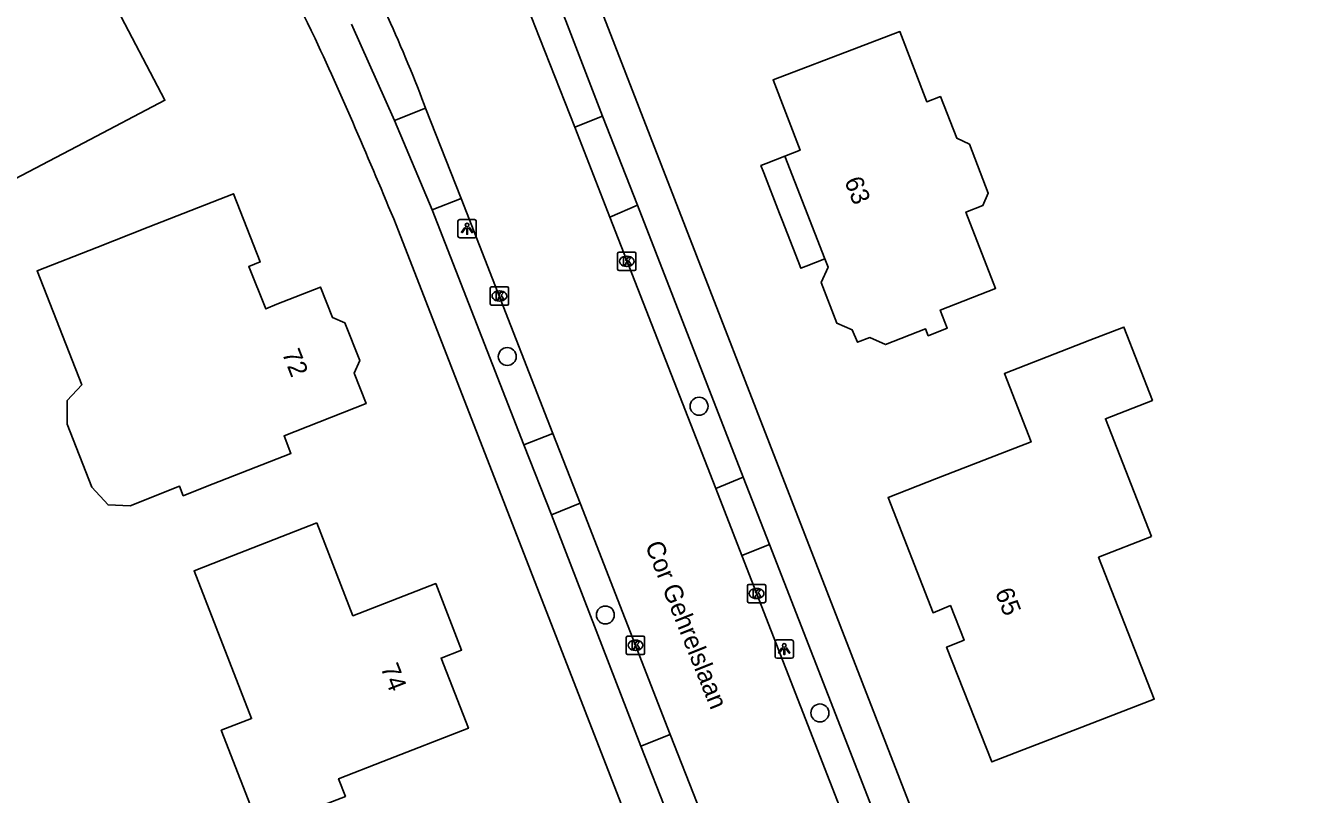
# Model space of a CAD drawing. Extents: x 157321 to 158827, y 386650 to 388532.
# Drawn here: x 158165 to 158235.2, y 387064.3 to 387106.3 of the extents above; entities that cross this region are included whole.
import ezdxf

# ---------------------------------------------------------------- set-up
doc = ezdxf.new("R2010")
doc.units = 0
for name, color, linetype in [('IMGEO_Boom', 7, 'Continuous'), ('IMGEO_Kolk', 7, 'Continuous'), ('IMGEO_Lichtpunt', 7, 'Continuous'), ('IMGEO_Openbare_ruimte_label', 7, 'Continuous'), ('IMGEO_Pand', 7, 'Continuous'), ('IMGEO_Pand_nummerreeks', 7, 'Continuous'), ('IMGEO_Pand_overbouw', 7, 'Continuous'), ('IMGEO_Rijbaan_lokaal_gesloten', 7, 'Continuous'), ('IMGEO_Voetpad_open', 7, 'Continuous')]:
    doc.layers.add(name, color=color, linetype=linetype)

msp = doc.modelspace()

# ---------------------------------------------------------------- linework, layer by layer
at = {"layer": 'IMGEO_Boom'}
for centre in [(158191.308, 387088.211), (158201.773, 387085.498), (158196.66, 387074.108), (158208.369, 387068.761)]:
    msp.add_circle(centre, 0.489, dxfattribs=at)
at = {"layer": 'IMGEO_Kolk'}
for p, q in [((158197.331, 387092.982), (158197.331, 387093.834)), ((158197.406, 387093.908), (158198.258, 387093.908)), ((158198.332, 387093.834), (158198.332, 387092.982)), ((158197.842, 387093.128), (158197.817, 387093.128)), ((158197.819, 387093.688), (158197.844, 387093.688)), ((158198.258, 387092.908), (158197.406, 387092.908)), ((158190.38, 387091.089), (158190.38, 387091.941)), ((158190.455, 387092.015), (158191.307, 387092.015)), ((158190.868, 387091.795), (158190.893, 387091.795)), ((158191.381, 387091.941), (158191.381, 387091.089)), ((158191.307, 387091.015), (158190.455, 387091.015)), ((158190.891, 387091.235), (158190.866, 387091.235)), ((158204.411, 387074.852), (158204.411, 387075.704)), ((158204.486, 387075.778), (158205.338, 387075.778)), ((158204.899, 387075.558), (158204.924, 387075.558)), ((158205.412, 387075.704), (158205.412, 387074.852)), ((158204.922, 387074.998), (158204.897, 387074.998)), ((158205.338, 387074.778), (158204.486, 387074.778)), ((158197.803, 387072.028), (158197.803, 387072.88)), ((158197.878, 387072.954), (158198.73, 387072.954)), ((158198.291, 387072.734), (158198.316, 387072.734)), ((158198.804, 387072.88), (158198.804, 387072.028)), ((158198.314, 387072.174), (158198.289, 387072.174)), ((158198.73, 387071.954), (158197.878, 387071.954))]:
    msp.add_line(p, q, dxfattribs=at)
for points in [[(158197.331, 387092.982), (158197.331, 387093.834)], [(158197.406, 387093.908), (158198.258, 387093.908)], [(158198.332, 387093.834), (158198.332, 387092.982)], [(158197.652, 387093.608), (158197.775, 387093.608), (158197.775, 387093.457), (158197.905, 387093.608), (158198.069, 387093.608), (158197.923, 387093.457), (158198.076, 387093.208), (158197.924, 387093.208), (158197.839, 387093.372), (158197.775, 387093.305), (158197.775, 387093.208), (158197.652, 387093.208), (158197.652, 387093.608)], [(158198.258, 387092.908), (158197.406, 387092.908)], [(158190.38, 387091.089), (158190.38, 387091.941)], [(158190.455, 387092.015), (158191.307, 387092.015)], [(158190.701, 387091.715), (158190.824, 387091.715), (158190.824, 387091.564), (158190.954, 387091.715), (158191.118, 387091.715), (158190.972, 387091.564), (158191.125, 387091.315), (158190.973, 387091.315), (158190.888, 387091.479), (158190.824, 387091.412), (158190.824, 387091.315), (158190.701, 387091.315), (158190.701, 387091.715)], [(158191.381, 387091.941), (158191.381, 387091.089)], [(158191.307, 387091.015), (158190.455, 387091.015)], [(158204.411, 387074.852), (158204.411, 387075.704)], [(158204.486, 387075.778), (158205.338, 387075.778)], [(158205.412, 387075.704), (158205.412, 387074.852)], [(158204.732, 387075.478), (158204.855, 387075.478), (158204.855, 387075.327), (158204.985, 387075.478), (158205.149, 387075.478), (158205.003, 387075.327), (158205.156, 387075.078), (158205.004, 387075.078), (158204.919, 387075.242), (158204.855, 387075.175), (158204.855, 387075.078), (158204.732, 387075.078), (158204.732, 387075.478)], [(158205.338, 387074.778), (158204.486, 387074.778)], [(158197.803, 387072.028), (158197.803, 387072.88)], [(158197.878, 387072.954), (158198.73, 387072.954)], [(158198.804, 387072.88), (158198.804, 387072.028)], [(158198.124, 387072.654), (158198.247, 387072.654), (158198.247, 387072.503), (158198.377, 387072.654), (158198.541, 387072.654), (158198.395, 387072.503), (158198.548, 387072.254), (158198.396, 387072.254), (158198.311, 387072.418), (158198.247, 387072.351), (158198.247, 387072.254), (158198.124, 387072.254), (158198.124, 387072.654)], [(158198.73, 387071.954), (158197.878, 387071.954)]]:
    msp.add_lwpolyline(points, dxfattribs=at)
for centre, start, end in [((158197.408, 387093.832), 91.55205, 178.44795), ((158197.408, 387093.832), 91.55205, 178.44795), ((158198.256, 387093.832), 1.55205, 88.44795), ((158198.256, 387093.832), 1.55205, 88.44795), ((158197.408, 387092.984), 181.55205, 268.44795), ((158197.408, 387092.984), 181.55205, 268.44795), ((158198.256, 387092.984), 271.55205, 358.44795), ((158198.256, 387092.984), 271.55205, 358.44795), ((158190.457, 387091.939), 91.55205, 178.44795), ((158190.457, 387091.939), 91.55205, 178.44795), ((158191.305, 387091.939), 1.55205, 88.44795), ((158191.305, 387091.939), 1.55205, 88.44795), ((158190.457, 387091.091), 181.55205, 268.44795), ((158190.457, 387091.091), 181.55205, 268.44795), ((158191.305, 387091.091), 271.55205, 358.44795), ((158191.305, 387091.091), 271.55205, 358.44795), ((158204.488, 387075.702), 91.55205, 178.44795), ((158204.488, 387075.702), 91.55205, 178.44795), ((158205.336, 387075.702), 1.55205, 88.44795), ((158205.336, 387075.702), 1.55205, 88.44795), ((158204.488, 387074.854), 181.55205, 268.44795), ((158204.488, 387074.854), 181.55205, 268.44795), ((158205.336, 387074.854), 271.55205, 358.44795), ((158205.336, 387074.854), 271.55205, 358.44795), ((158197.88, 387072.878), 91.55205, 178.44795), ((158197.88, 387072.878), 91.55205, 178.44795), ((158198.728, 387072.878), 1.55205, 88.44795), ((158198.728, 387072.878), 1.55205, 88.44795), ((158197.88, 387072.03), 181.55205, 268.44795), ((158197.88, 387072.03), 181.55205, 268.44795), ((158198.728, 387072.03), 271.55205, 358.44795), ((158198.728, 387072.03), 271.55205, 358.44795)]:
    msp.add_arc(centre, 0.0765, start, end, dxfattribs=at)
for centre, major_axis, ratio, start_param, end_param in [((158197.818, 387093.408), (-0.387, 0.002), 0.722429, 4.712389, 7.853982), ((158197.843, 387093.408), (-0.39, 0.002), 0.717154, 1.570796, 4.712389), ((158190.867, 387091.515), (-0.387, 0.002), 0.722429, 4.712389, 7.853982), ((158190.892, 387091.515), (-0.39, 0.002), 0.717154, 1.570796, 4.712389), ((158204.898, 387075.278), (-0.387, 0.002), 0.722429, 4.712389, 7.853982), ((158204.923, 387075.278), (-0.39, 0.002), 0.717154, 1.570796, 4.712389), ((158198.29, 387072.454), (-0.387, 0.002), 0.722429, 4.712389, 7.853982), ((158198.315, 387072.454), (-0.39, 0.002), 0.717154, 1.570796, 4.712389)]:
    msp.add_ellipse(centre, major_axis=major_axis, ratio=ratio, start_param=start_param, end_param=end_param, dxfattribs=at)
at = {"layer": 'IMGEO_Lichtpunt'}
for p, q in [((158188.618, 387095.593), (158188.618, 387094.786)), ((158188.618, 387095.593), (158188.618, 387094.786)), ((158189.52, 387095.688), (158188.712, 387095.688)), ((158189.52, 387095.688), (158188.712, 387095.688)), ((158189.614, 387094.786), (158189.614, 387095.593)), ((158189.614, 387094.786), (158189.614, 387095.593)), ((158188.712, 387094.692), (158189.52, 387094.692)), ((158188.712, 387094.692), (158189.52, 387094.692)), ((158206.827, 387072.744), (158206.019, 387072.744)), ((158206.827, 387072.744), (158206.019, 387072.744)), ((158205.925, 387072.649), (158205.925, 387071.842)), ((158205.925, 387072.649), (158205.925, 387071.842)), ((158206.921, 387071.842), (158206.921, 387072.649)), ((158206.921, 387071.842), (158206.921, 387072.649)), ((158206.019, 387071.748), (158206.827, 387071.748)), ((158206.019, 387071.748), (158206.827, 387071.748))]:
    msp.add_line(p, q, dxfattribs=at)
for points in [[(158188.992, 387095.257), (158189.031, 387095.229), (158188.843, 387094.967), (158188.805, 387094.994), (158188.992, 387095.257)], [(158189.094, 387095.209), (158189.141, 387095.209), (158189.141, 387094.887), (158189.094, 387094.887), (158189.094, 387095.209)], [(158189.204, 387095.229), (158189.242, 387095.256), (158189.429, 387094.994), (158189.39, 387094.966), (158189.204, 387095.229)], [(158206.299, 387072.313), (158206.338, 387072.285), (158206.15, 387072.023), (158206.112, 387072.05), (158206.299, 387072.313)], [(158206.401, 387072.265), (158206.448, 387072.265), (158206.448, 387071.943), (158206.401, 387071.943), (158206.401, 387072.265)], [(158206.511, 387072.285), (158206.549, 387072.312), (158206.736, 387072.05), (158206.697, 387072.022), (158206.511, 387072.285)]]:
    msp.add_lwpolyline(points, dxfattribs=at)
for centre in [(158189.117, 387095.391), (158206.424, 387072.447)]:
    msp.add_circle(centre, 0.0994, dxfattribs=at)
for centre, start, end in [((158188.712, 387095.593), 90, 180), ((158188.712, 387095.593), 90, 180), ((158189.52, 387095.593), 0, 90), ((158189.52, 387095.593), 0, 90), ((158188.712, 387094.786), 180, 270), ((158188.712, 387094.786), 180, 270), ((158189.52, 387094.786), 270, 0), ((158189.52, 387094.786), 270, 360), ((158206.019, 387072.649), 90, 180), ((158206.019, 387072.649), 90, 180), ((158206.827, 387072.649), 0, 90), ((158206.827, 387072.649), 0, 90), ((158206.019, 387071.842), 180, 270), ((158206.019, 387071.842), 180, 270), ((158206.827, 387071.842), 270, 0), ((158206.827, 387071.842), 270, 360)]:
    msp.add_arc(centre, 0.0946, start, end, dxfattribs=at)
at = {"layer": 'IMGEO_Pand'}
for points in [[(158156.646, 387104.817), (158159.193, 387106.165), (158157.022, 387110.391), (158163.245, 387113.645), (158167.675, 387115.962), (158169.699, 387112.106), (158169.168, 387111.828), (158170.84, 387108.641), (158171.371, 387108.919), (158171.617, 387108.433), (158169.847, 387107.506), (158172.627, 387102.197), (158168.198, 387099.877), (158163.648, 387097.494), (158161.914, 387100.868), (158159.432, 387099.554), (158156.646, 387104.817)], [(158216.528, 387099.796), (158215.834, 387100.122), (158214.945, 387102.4), (158214.196, 387102.114), (158212.735, 387105.946), (158210.485, 387105.088), (158205.812, 387103.307), (158207.289, 387099.465), (158206.461, 387099.146), (158208.641, 387093.542), (158208.817, 387093.091), (158208.437, 387092.249), (158209.289, 387090.036), (158210.135, 387089.661), (158210.425, 387088.988), (158211.088, 387089.246), (158211.952, 387088.866), (158214.132, 387089.717), (158214.278, 387089.344), (158215.321, 387089.751), (158214.931, 387090.747), (158217.958, 387091.928), (158216.332, 387096.096), (158217.263, 387096.46), (158217.558, 387097.135), (158216.528, 387099.796)], [(158167.293, 387085.804), (158168.089, 387086.675), (158165.649, 387092.885), (158168.909, 387094.166), (158171.716, 387095.269), (158176.369, 387097.096), (158177.833, 387093.372), (158177.201, 387093.124), (158178.134, 387090.814), (158178.739, 387091.063), (158181.117, 387091.997), (158181.776, 387090.333), (158182.453, 387090.042), (158183.259, 387088), (158182.963, 387087.299), (158183.602, 387085.643), (158179.126, 387083.885), (158179.503, 387082.924), (158174.85, 387081.097), (158173.629, 387080.617), (158173.428, 387081.129), (158170.729, 387080.069), (158169.53, 387080.113), (158168.643, 387081.085), (158167.293, 387084.52), (158167.293, 387085.804)], [(158226.46, 387078.384), (158223.577, 387077.256), (158226.608, 387069.513), (158222.419, 387067.893), (158217.755, 387066.089), (158215.282, 387072.357), (158216.232, 387072.728), (158215.493, 387074.618), (158214.545, 387074.229), (158212.09, 387080.517), (158214.737, 387081.548), (158219.887, 387083.554), (158218.436, 387087.281), (158223.096, 387089.096), (158224.957, 387089.821), (158226.516, 387085.816), (158223.952, 387084.817), (158226.46, 387078.384)], [(158180.919, 387079.128), (158182.888, 387074.067), (158187.406, 387075.824), (158188.819, 387072.194), (158187.699, 387071.753), (158189.187, 387067.922), (158184.527, 387066.11), (158182.102, 387065.167), (158182.475, 387064.21), (158177.811, 387062.396), (158175.705, 387067.813), (158177.358, 387068.456), (158174.221, 387076.522), (158176.26, 387077.315), (158180.919, 387079.128)]]:
    msp.add_lwpolyline(points, dxfattribs=at)
at = {"layer": 'IMGEO_Pand_overbouw'}
msp.add_lwpolyline([(158208.641, 387093.542), (158206.461, 387099.146), (158205.44, 387098.749), (158205.15, 387098.636), (158205.303, 387098.244), (158206.17, 387096.022), (158206.303, 387095.644), (158207.186, 387093.417), (158207.333, 387093.033), (158207.623, 387093.146)], close=True, dxfattribs=at)
at = {"layer": 'IMGEO_Rijbaan_lokaal_gesloten'}
for points in [[(158194.993, 387100.728), (158192.819, 387106.264)], [(158186.779, 387101.964), (158186.845, 387101.76)], [(158186.845, 387101.76), (158188.788, 387096.838)], [(158196.899, 387095.81), (158194.993, 387100.728)], [(158188.788, 387096.838), (158193.794, 387084.016)], [(158202.689, 387081.018), (158196.899, 387095.81)], [(158193.794, 387084.016), (158195.292, 387080.209)], [(158204.1, 387077.351), (158202.689, 387081.018)], [(158195.292, 387080.209), (158200.191, 387067.589)], [(158211.307, 387058.859), (158204.1, 387077.351)], [(158200.191, 387067.589), (158201.673, 387063.843)]]:
    msp.add_lwpolyline(points, dxfattribs=at)
for centre, radius, start, end in [((158109.755, 387073.188), 89.407, 21.71241, 28.69096), ((158107.649, 387071.85), 84.666, 20.83474, 28.28255)]:
    msp.add_arc(centre, radius, start, end, dxfattribs=at)
at = {"layer": 'IMGEO_Voetpad_open'}
for points in [[(158196.498, 387101.337), (158188.513, 387122.106)], [(158192.002, 387118.576), (158215.25, 387058.634), (158234.598, 387009.079), (158235.235, 387007.476)], [(158182.813, 387106.342), (158185.153, 387101.086)], [(158185.153, 387101.086), (158186.845, 387101.76)], [(158185.153, 387101.086), (158187.204, 387096.22)], [(158194.993, 387100.728), (158196.498, 387101.337)], [(158198.408, 387096.474), (158196.498, 387101.337)], [(158187.204, 387096.22), (158188.788, 387096.838)], [(158187.204, 387096.22), (158192.221, 387083.393)], [(158196.899, 387095.81), (158198.408, 387096.474)], [(158204.177, 387081.627), (158198.408, 387096.474)], [(158209.958, 387031.786), (158185.382, 387095.063)], [(158193.794, 387084.016), (158192.221, 387083.393)], [(158192.221, 387083.393), (158193.727, 387079.581)], [(158204.177, 387081.627), (158202.689, 387081.018)], [(158205.614, 387077.958), (158204.177, 387081.627)], [(158193.727, 387079.581), (158195.292, 387080.209)], [(158193.727, 387079.581), (158198.594, 387066.956)], [(158204.1, 387077.351), (158205.614, 387077.958)], [(158212.819, 387059.448), (158205.614, 387077.958)], [(158200.191, 387067.589), (158198.594, 387066.956)], [(158198.594, 387066.956), (158200.068, 387063.193)]]:
    msp.add_lwpolyline(points, dxfattribs=at)
for centre, radius, start, end in [((158110.195, 387071.005), 78.635, 26.07334, 37.27421), ((157932.631, 386991.722), 273.061, 22.23789, 24.64032)]:
    msp.add_arc(centre, radius, start, end, dxfattribs=at)

# ---------------------------------------------------------------- texts
at = {"layer": 'IMGEO_Openbare_ruimte_label'}
msp.add_text('Cor Gehrelslaan', height=1, rotation=291.84398, dxfattribs=at).set_placement((158198.814, 387077.913))
at = {"layer": 'IMGEO_Pand_nummerreeks'}
for s, rotation, p in [('63', 291.26225, (158209.688, 387097.802)), ('72', 291.35966, (158179.004, 387088.398)), ('65', 291.35576, (158217.909, 387075.36)), ('74', 291.22668, (158184.38, 387071.237))]:
    msp.add_text(s, height=1, rotation=rotation, dxfattribs=at).set_placement(p)

doc.saveas('drawing.dxf')
